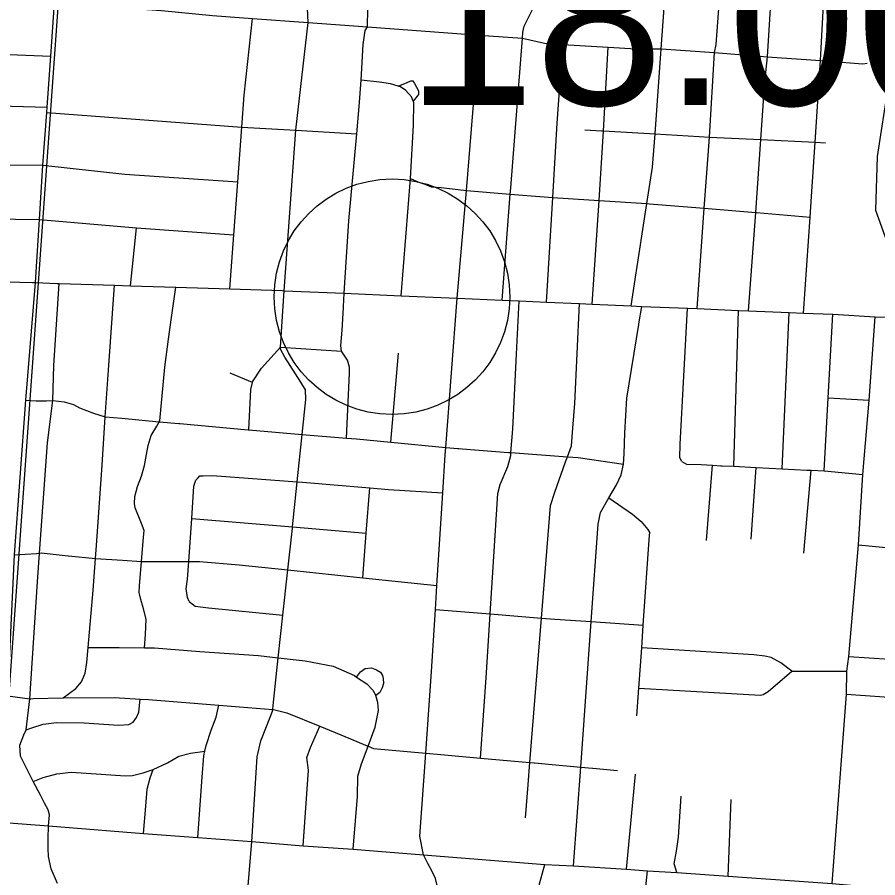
# Model space of a CAD drawing. Extents: x 1729596 to 1934326, y 644115 to 911751.
# Drawn here: x 1849392 to 1854870, y 709220 to 714700 of the extents above; entities that cross this region are included whole.
import ezdxf

# ---------------------------------------------------------------- set-up
doc = ezdxf.new("R2010")
doc.units = 0
for name, color, linetype in [('Default', 7, 'Continuous'), ('GM_X_City_Street', 7, 'Continuous'), ('GM_X_Corporation', 7, 'Continuous'), ('GM_X_Township', 7, 'Continuous'), ('GM_X_US_Route', 7, 'Continuous')]:
    doc.layers.add(name, color=color, linetype=linetype)

msp = doc.modelspace()

# ---------------------------------------------------------------- linework, layer by layer
at = {"layer": 'Default'}
msp.add_circle((1851777.7, 712919.8), 750, dxfattribs=at)
at = {"layer": 'GM_X_City_Street'}
for points in [[(1854397.5, 712816.2), (1854439.6, 713426.4), (1854448.7, 713558.4), (1854470.6, 713903.9), (1854505.9, 714423.8), (1854545.5, 715176.5), (1854545.9, 715183.2), (1854600.7, 715963.4), (1854624.2, 716297.5), (1854665.5, 716857.6), (1854690.2, 717191.5), (1854721.5, 717697.7), (1854731.6, 717859.9), (1854744.7, 718037.9), (1854774.3, 718437.9), (1854805.1, 718841.7)], [(1854170.2, 714482.9), (1854202.1, 714992.7), (1854214.5, 715194.6), (1854243.8, 715671), (1854265, 715979.3), (1854330.8, 716879), (1854393, 717715.1), (1854393.2, 717717.3), (1854422.4, 718065.1), (1854468.8, 718802)], [(1853332.2, 713071.1), (1853334.3, 713084.8), (1853400, 713513.1), (1853435.5, 713744), (1853452.5, 713956.5), (1853491.5, 714497.8), (1853536, 715109.9), (1853544.1, 715232.2), (1853563, 715520.3), (1853574.3, 715770.5), (1853591.1, 716144.9), (1853643.9, 716929.6), (1853715.5, 717742.9), (1853716.1, 717751), (1853725.4, 717874.9), (1853725.3, 718079.3), (1853718.7, 718282.6), (1853705.2, 718699.5)], [(1852193.4, 712911.2), (1852193.4, 712911.2), (1852252.4, 713595.8), (1852333.3, 714585.4), (1852360.7, 714976.3), (1852408.6, 715561.1), (1852441.8, 716135), (1852511.4, 717003.9), (1852568.1, 718454.4), (1852570.3, 718491.6)], [(1849507.9, 713009.7), (1849532.7, 713412.2), (1849554.7, 713757.9), (1849580.9, 714092.6), (1849583.4, 714126.3), (1849606.5, 714451.1), (1849629.4, 714790.6), (1849684.4, 715585.1), (1849713.6, 715954.1), (1849739, 716339.8), (1849872, 718140.7)], [(1851602.4, 714585.4), (1851606.3, 714616.1), (1851621.1, 714638.2), (1851623.6, 714752.5), (1851655.6, 714891.9), (1851708.2, 715048.7), (1851774.1, 715181.1), (1851859.7, 715303), (1851944, 715396.2), (1851996.2, 715457.4), (1852020.8, 715474.7), (1852033.7, 715508.4)], [(1853719.7, 712844), (1853765.7, 713483.4), (1853779.8, 713679.9), (1853798.2, 713936.7), (1853830.8, 714474.7), (1853840.4, 714526.1), (1853892.2, 715212.2)], [(1851088.5, 712924.8), (1851090.5, 712958.1), (1851164.9, 713981.5), (1851242.9, 714665.2), (1851236.2, 714851.9)], [(1849629.4, 714790.6), (1849965.5, 714766), (1850310.1, 714742), (1850634.9, 714711.2), (1850888.7, 714691.4), (1851242.9, 714665.2), (1851621.1, 714638.2), (1852333.3, 714585.4), (1852608.5, 714566), (1852749.1, 714534.8), (1852864.1, 714526.8), (1853153.9, 714509.4), (1853332.9, 714498.9), (1853491.5, 714497.8), (1853830.8, 714474.7), (1854168.1, 714448.2), (1854505.9, 714423.8), (1854775.7, 714403.2), (1854803.1, 714408)], [(1852478.6, 712898.3), (1852530, 713572.9), (1852533.1, 713613.7), (1852608.5, 714566), (1852611.1, 714604.8), (1852619.2, 714643.3), (1852687, 714777.9)], [(1845744.7, 714684.7), (1846444.4, 714645.9), (1846521.3, 714641.6), (1846914.5, 714615.1), (1847531.9, 714573.4), (1847665.7, 714564.4), (1848158, 714527.5), (1848628.2, 714492.4), (1848745.6, 714487.2), (1849020, 714475), (1849606.5, 714451.1)], [(1850745.4, 712969.4), (1850771.6, 713314.6), (1850797.2, 713651.9), (1850822.4, 713999.9), (1850837.2, 714204), (1850888.7, 714691.4)], [(1851468, 712850.4), (1851468.4, 712858.8), (1851473, 712941.8), (1851502.4, 713403), (1851553.5, 713956.7), (1851569.5, 714130.7), (1851580.4, 714298.9), (1851595, 714526.9), (1851602.4, 714585.4)], [(1852773.3, 713097.4), (1852800.7, 713552.8), (1852829.3, 714026.1), (1852864.1, 714526.8)], [(1853052.4, 712872.5), (1853095.7, 713533.3), (1853124.8, 713975.9), (1853153.9, 714509.4)], [(1854047.5, 712830.6), (1854092.6, 713456.7), (1854125.5, 713920.7), (1854151.7, 714288.6), (1854168.1, 714448.2), (1854170.2, 714482.9)], [(1851836.9, 712926.3), (1851894.5, 713672.3), (1851914.3, 714012.4), (1851916.5, 714156.7), (1851913.2, 714164.8), (1851901.5, 714193.3), (1851864.7, 714232.4), (1851831.4, 714257.4), (1851817.8, 714261.2), (1851767.9, 714275.3), (1851698.1, 714287.3), (1851580.4, 714298.9)], [(1851817.8, 714261.2), (1851874.2, 714284.2), (1851896.5, 714295.6), (1851910.5, 714295.2), (1851920, 714276.9), (1851946.7, 714232), (1851946, 714208), (1851913.2, 714164.8)], [(1848102.2, 714187.6), (1848130.9, 714186), (1848724.6, 714151.6), (1848750.4, 714150), (1849583.4, 714126.3)], [(1849580.9, 714092.6), (1850822.4, 713999.9), (1851164.9, 713981.5), (1851553.5, 713956.7)], [(1853006.1, 713982.9), (1853111.5, 713976.7), (1853111.7, 713976.7)], [(1853111.7, 713976.7), (1853124.8, 713975.9), (1853452.5, 713956.5), (1853733.3, 713939.9), (1853798.2, 713936.7), (1854125.5, 713920.7), (1854470.6, 713903.9), (1854536.7, 713900.6)], [(1848075.6, 713805.1), (1848077.3, 713805), (1848099.2, 713803.9), (1848707.9, 713773), (1848917.2, 713762.4), (1849554.7, 713757.9)], [(1849554.7, 713757.9), (1850076.2, 713700.8), (1850797.2, 713651.9)], [(1851894.5, 713672.3), (1851941.9, 713650.8), (1851987.5, 713637.5), (1852027, 713620.3), (1852090.9, 713616.5), (1852252.4, 713595.8), (1852530, 713572.9), (1852663.7, 713561.8), (1852800.7, 713552.8), (1853095.7, 713533.3), (1853400, 713513.1), (1853416.7, 713512), (1853765.7, 713483.4), (1854092.6, 713456.7), (1854097.5, 713456.3), (1854439.6, 713426.4)], [(1845676.7, 713547.6), (1846359.1, 713519.5), (1846840, 713499.7), (1846996.3, 713493.3), (1847457.3, 713472.8), (1847779.7, 713458.5), (1848072.2, 713449.1), (1848393.5, 713438.7), (1848705.3, 713424.7), (1848765.3, 713422), (1849532.7, 713412.2)], [(1849532.7, 713412.2), (1850150.3, 713357.9), (1850771.6, 713314.6)], [(1850113.5, 712990), (1850150.3, 713357.9)], [(1852760.5, 712885.6), (1852773.2, 713095.9), (1852773.3, 713097.4)], [(1853300, 712861.3), (1853332.2, 713071.1)], [(1849565.6, 709695.1), (1849539.4, 709745.7), (1849492.7, 709832.5), (1849413.6, 709994.3), (1849408.2, 710063.8), (1849434.5, 710129.9), (1849449.7, 710161.9), (1849472.9, 710360.4), (1849521.6, 711103.6), (1849534.6, 711287.6), (1849584.4, 711989.1), (1849619.4, 712258.2), (1849624, 712482), (1849658.3, 713004.8)], [(1849685.2, 710366.4), (1849765, 710426.1), (1849800.2, 710467.1), (1849823.9, 710522.6), (1849835.8, 710590.4), (1849844, 710686.5), (1849875.2, 711052.4), (1849889.5, 711252.4), (1849895.5, 711336.5), (1849932.3, 711846.6), (1849952.4, 712154.2), (1849971.9, 712452.9), (1850011.7, 712993.3)], [(1850202.9, 710684.9), (1850209.3, 710770.1), (1850212, 710866.2), (1850194.2, 710940.9), (1850177.7, 710991.5), (1850169, 711035.9), (1850170.2, 711079.9), (1850183.5, 711234.9), (1850194.5, 711363.9), (1850200.5, 711431.9), (1850183.7, 711476.5), (1850142.6, 711575.9), (1850139.4, 711604.1), (1850140.7, 711648.2), (1850158.5, 711711.8), (1850182.5, 711777.3), (1850202.4, 711844.8), (1850214.5, 711914.7), (1850226.2, 711972.5), (1850244, 712036.1), (1850279.7, 712095.2), (1850296, 712123.9), (1850298.7, 712128.7), (1850330.6, 712470.6), (1850355.9, 712650.3), (1850373.9, 712788.1), (1850401.5, 712980.6)], [(1850885.8, 709450.4), (1850919.1, 709989.8), (1850942.1, 710091.3), (1850978.7, 710182.5), (1851017.6, 710281.6), (1851018.5, 710291.9), (1851020.6, 710317.6), (1851053.7, 710621.2), (1851083.3, 710893.2), (1851114.4, 711179.9), (1851143.5, 711446.8), (1851144.2, 711454.2), (1851174.4, 711742.1), (1851205.9, 712043.4), (1851229.3, 712266.2), (1851227, 712326.4), (1851196.4, 712375.4), (1851095, 712534.7), (1851068.4, 712585.6), (1851068.4, 712598), (1851088.5, 712924.8)], [(1851978.4, 709365.6), (1851954.5, 709485.4), (1851992.5, 710012.7), (1852030, 710533), (1852054.4, 710927.6), (1852064, 711081.8), (1852100.6, 711672.2), (1852115.6, 711913.3), (1852119.3, 711960.7), (1852193.4, 712911.2)], [(1852341.6, 709981.7), (1852379.5, 710524.9), (1852402.8, 710899.9), (1852417.1, 711131.3), (1852450.7, 711667.6), (1852466.3, 711725.3), (1852515.7, 711838.1), (1852533.8, 711909.8), (1852535.1, 711927.5), (1852546.6, 712075.8), (1852567.2, 712512.2), (1852586.4, 712893.5)], [(1851488.4, 712019.7), (1851506.3, 712432.6), (1851507.4, 712470.7), (1851494.7, 712515.1), (1851456.3, 712572.4), (1851451.3, 712608.6), (1851460.2, 712706.6), (1851468, 712850.4)], [(1852643.9, 709812.1), (1852644.1, 709814.3), (1852655.3, 709954), (1852729.7, 710873.9), (1852776.8, 711457.7), (1852786.6, 711589.7), (1852813.1, 711675.2), (1852882.7, 711867.6), (1852894.6, 711900.5), (1852919.8, 711970.8), (1852929, 712082.8), (1852941.6, 712240.8), (1852970.2, 712876.2)], [(1853349.7, 712747.3), (1853367.8, 712858.5)], [(1853623.3, 711870.3), (1853610, 711894.7), (1853612.5, 711980.8), (1853657.9, 712846.6)], [(1853952.6, 711840.1), (1853983.8, 712833.2)], [(1854260.3, 711824.4), (1854305.4, 712820)], [(1854528.1, 711810.7), (1854553.7, 712276.8), (1854583.2, 712808.5)], [(1854580.4, 709183.9), (1854670.2, 710388.9), (1854672.2, 710535.3), (1854685.3, 710628.3), (1854748, 711339.3), (1854773.9, 711788.5), (1854814.6, 712261.2), (1854853, 712792.4)], [(1852932.4, 709296.4), (1852979.7, 709924.9), (1853045.4, 710851.5), (1853089.4, 711470.7), (1853105.6, 711546.4), (1853157.3, 711640.3), (1853206.7, 711721.9), (1853236.6, 711785.2), (1853250.7, 711853.1), (1853256.5, 711919), (1853260.4, 712053.2), (1853272.7, 712273.3), (1853349.1, 712743.8), (1853349.7, 712747.3)], [(1850865.9, 712072), (1850878.9, 712328.5), (1850889.5, 712374.8), (1850890.3, 712378.2), (1850946.9, 712464.8), (1851068.4, 712598)], [(1851068.4, 712598), (1851456.3, 712572.4)], [(1851769.6, 711993.8), (1851818.1, 712559.9)], [(1850889.5, 712374.8), (1850747.8, 712432.5)], [(1849445.8, 712262.3), (1849513.1, 712257.2), (1849578.9, 712257.2), (1849619.4, 712258.2), (1849690.3, 712251.1), (1849751.1, 712233.9), (1849788.6, 712212.6), (1849877.3, 712179.2), (1849952.4, 712154.2), (1850057.1, 712145.7), (1850296, 712123.9), (1850419.6, 712112.6)], [(1854553.7, 712276.8), (1854814.6, 712261.2)], [(1850419.6, 712112.6), (1850427.9, 712111.9), (1850861.4, 712072.4), (1850865.9, 712072), (1851205.9, 712043.4), (1851488.4, 712019.7), (1851552.2, 712014.3), (1851769.6, 711993.8), (1852119.3, 711960.7), (1852197.7, 711953.3)], [(1852197.7, 711953.3), (1852203.9, 711952.7), (1852224.7, 711950.8), (1852518.2, 711928.8), (1852519.3, 711928.7)], [(1852519.3, 711928.7), (1852535.1, 711927.5), (1852894.6, 711900.5), (1852963.6, 711895.4), (1853250.7, 711853.1)], [(1853623.3, 711870.3), (1853652.8, 711853.4), (1853744.8, 711850.7), (1853817, 711847), (1853871.7, 711844.2)], [(1853778.8, 711368.6), (1853817, 711847)], [(1853871.7, 711844.2), (1853878.6, 711843.9), (1853952.6, 711840.1), (1854096.5, 711832.8), (1854260.3, 711824.4), (1854418.7, 711816.3)], [(1854063.3, 711376.4), (1854096.5, 711832.8)], [(1854398.9, 711286.5), (1854446.2, 711814.9)], [(1854418.7, 711816.3), (1854446.2, 711814.9), (1854528.1, 711810.7), (1854773.9, 711788.5)], [(1850485.5, 710978.6), (1850476.3, 711004.9), (1850467.8, 711059.3), (1850475.6, 711121.2), (1850483.4, 711233.6), (1850502.5, 711507.2), (1850516.8, 711713.5), (1850529.9, 711751.2), (1850542.3, 711764.8), (1850554.7, 711778.5)], [(1850554.7, 711778.5), (1850574.8, 711779.9), (1850634.9, 711782.2), (1851174.4, 711742.1), (1851208, 711739.6), (1851636.9, 711702.1), (1851755, 711691.7), (1852100.6, 711672.2)], [(1851591.4, 711130.6), (1851614.1, 711415.3), (1851636.9, 711702.1)], [(1853157.3, 711640.3), (1853309.4, 711534.9), (1853364.1, 711488.8), (1853406.6, 711437.5), (1853418, 711417.1)], [(1850502.5, 711507.2), (1851144.2, 711454.2), (1851614.1, 711415.3)], [(1853336.2, 710250.7), (1853348.6, 710426.6), (1853366.9, 710684.7), (1853377.1, 710829), (1853417.6, 711401.1), (1853418, 711417.1)], [(1854748, 711339.3), (1855293.4, 711286.8), (1855988.1, 711226.6)], [(1849375.5, 711275.9), (1849513.8, 711285.4), (1849534.6, 711287.6), (1849543.9, 711288.5), (1849716.5, 711270.5), (1849718.6, 711270.3)], [(1849718.6, 711270.3), (1849889.5, 711252.4), (1850061.5, 711242.2), (1850061.9, 711242.2)], [(1850061.9, 711242.2), (1850183.5, 711234.9), (1850216.7, 711233), (1850466.9, 711233.7), (1850483.4, 711233.6), (1850552.9, 711233.3), (1850804.5, 711212), (1851114.4, 711179.9), (1851591.4, 711130.6), (1852064, 711081.8)], [(1850485.5, 710978.6), (1850524.7, 710949.4), (1850610.4, 710938.9), (1851083.3, 710893.2)], [(1852054.4, 710927.6), (1852402.8, 710899.9), (1852729.7, 710873.9), (1852813.7, 710867.2), (1853045.4, 710851.5), (1853377.1, 710829)], [(1849844, 710686.5), (1850040.8, 710686.7), (1850202.9, 710684.9), (1850266.8, 710684.2), (1850554.3, 710661.9), (1850927.8, 710635), (1851053.7, 710621.2), (1851225, 710602.4), (1851402.1, 710567.2), (1851538.5, 710507.1), (1851552.4, 710497.8), (1851617, 710454.7), (1851655.9, 710415.5), (1851674.9, 710380.9)], [(1854323, 710534.9), (1854252.5, 710589.1), (1854191.5, 710622.9), (1854151.7, 710630.1), (1854079.9, 710640.2), (1853366.9, 710684.7)], [(1854685.3, 710628.3), (1855203.3, 710595.7), (1855243.3, 710594.6), (1855281.7, 710607.5), (1855419.6, 710671.7), (1855492.2, 710689.6), (1855666.1, 710682.6), (1856119.5, 710651.5), (1856183, 710631.6)], [(1851552.4, 710497.8), (1851577.2, 710532), (1851607.8, 710553.2), (1851648, 710556.1), (1851679.7, 710545.1), (1851705.2, 710528.4), (1851716.6, 710508), (1851722.1, 710489.8), (1851723.2, 710457.7), (1851714.3, 710429.8), (1851699.5, 710400.2), (1851674.9, 710380.9)], [(1853348.6, 710426.6), (1854123.5, 710382.8), (1854140.5, 710387.2), (1854171.8, 710405.6), (1854323, 710534.9)], [(1854323, 710534.9), (1854672.2, 710535.3)], [(1849332.5, 710378.2), (1849472.9, 710360.4), (1849478.3, 710360.5), (1849492.8, 710360.9)], [(1851530.3, 709402.5), (1851557.8, 709737.9), (1851559.9, 709867), (1851584.3, 709946.4), (1851625.6, 710057.1), (1851671, 710178.5), (1851692.2, 710286.1), (1851687.6, 710336.4), (1851674.9, 710380.9)], [(1854670.2, 710388.9), (1855060.4, 710361.3), (1855266.2, 710349.3), (1855310.3, 710352.1), (1855402.7, 710361.4), (1855474.6, 710357.3), (1856157.7, 710314.9), (1856439.4, 710297.4)], [(1849449.7, 710161.9), (1849485.6, 710175.5), (1849556.3, 710197.6), (1849642.7, 710209.1), (1849818.7, 710206), (1850036.4, 710191.7), (1850102.6, 710195.8), (1850131, 710211), (1850151.9, 710240.5), (1850166.9, 710274.1), (1850175.4, 710358)], [(1849492.8, 710360.9), (1849681.2, 710366.4), (1849685.2, 710366.4), (1850011.5, 710368.8), (1850175.4, 710358), (1850227.2, 710354.6), (1850674.7, 710318.4), (1850806.2, 710307.8), (1851018.5, 710291.9), (1851023.9, 710291.4), (1851107.4, 710271), (1851317.6, 710184.9), (1851512.8, 710104.9), (1851609.7, 710064), (1851625.6, 710057.1), (1851659.1, 710042.5), (1851992.5, 710012.7), (1852088.2, 710004.1), (1852341.6, 709981.7), (1852655.3, 709954), (1852683.6, 709951.5)], [(1850540.8, 709476.8), (1850569.2, 709861.5), (1850579, 709995.6), (1850586.3, 710026.1), (1850595, 710063.2), (1850625.9, 710160.6), (1850658.2, 710241.9), (1850674.7, 710318.4)], [(1851211.7, 709424.1), (1851245.2, 709904.4), (1851235.2, 709986.6), (1851259.1, 710050.1), (1851317.6, 710184.9)], [(1850195.8, 709501.9), (1850210.2, 709675.6), (1850218.6, 709784.6), (1850239, 709856.5), (1850258.1, 709910.4), (1850347.6, 709952.1), (1850420.9, 709994.1), (1850495.5, 710014), (1850586.3, 710026.1)], [(1852683.6, 709951.5), (1852683.9, 709951.5), (1852864.7, 709935.5), (1852979.7, 709924.9), (1853054.9, 709918)], [(1849492.7, 709832.5), (1849557.4, 709858.9), (1849643.6, 709881.7), (1849734.7, 709892.4), (1849926.3, 709879.3), (1850078.5, 709868.5), (1850125.2, 709870.9), (1850194.6, 709887.7), (1850258.1, 709910.4)], [(1853054.9, 709918), (1853055.3, 709918), (1853214, 709903.4)], [(1853269.5, 709275.8), (1853327.4, 709880)], [(1845936.6, 709817.9), (1846357.4, 709791.2), (1846514, 709781.1), (1846750.7, 709764.1), (1847084, 709737.6), (1847415.2, 709711), (1847750.7, 709686.6), (1848078.7, 709663.2), (1848417.4, 709637.8), (1848770.8, 709611.2), (1849090.4, 709586.8), (1849282.1, 709573.4), (1849592, 709549.7), (1850195.8, 709501.9), (1850540.8, 709476.8), (1850885.8, 709450.4), (1851211.7, 709424.1), (1851530.3, 709402.5), (1851688.3, 709389.5)], [(1852626.9, 709601.6), (1852643.9, 709812.1)], [(1853590.5, 709253), (1853573, 709309.6), (1853589.3, 709389.3), (1853602, 709479.2), (1853617.5, 709739.3)], [(1853918.2, 709230.1), (1853937.1, 709718.1)], [(1849648.4, 709184.5), (1849608.9, 709277.9), (1849591.5, 709355.8), (1849587.9, 709405.5), (1849587.9, 709470.8), (1849592, 709549.7), (1849596.9, 709619.9), (1849587.9, 709652.3), (1849565.6, 709695.1)], [(1848750.2, 708041.5), (1848951.1, 708024.5), (1849150.4, 708024.1), (1849368.5, 708051.8), (1849595.7, 708091), (1849996.5, 708220.1), (1850230.5, 708348.6), (1850359.3, 708419.3), (1850620, 708592.8), (1850766.3, 708704.6), (1850816.6, 708776.6), (1850838.9, 708850.6), (1850854.7, 709092.2), (1850885.8, 709450.4)], [(1851688.3, 709389.5), (1851978.4, 709365.6), (1852751.3, 709305.2), (1852932.4, 709296.4), (1853269.5, 709275.8), (1853404.2, 709263.3), (1853590.5, 709253), (1853918.2, 709230.1), (1854580.4, 709183.9), (1855127.7, 709134.2), (1855706.4, 709089.5), (1855852.6, 709077.8)], [(1852017.1, 705819.2), (1851997, 705944.2), (1851982.7, 706032.6), (1851936, 706133.1), (1851943.2, 706235.3), (1851943.6, 706238.8), (1851979.8, 706666.1), (1852053.4, 707535.5), (1852091.7, 707987.9), (1852074.6, 708060.3), (1851996.2, 708195.6), (1851983.2, 708272), (1852057.9, 709004.9), (1852071.1, 709146.3), (1852054.9, 709215.4), (1852029.9, 709268.4), (1852006.3, 709311.1), (1851978.4, 709365.6)], [(1852605.1, 706727.5), (1852484.8, 706961.3), (1852449.1, 707075.8), (1852441.2, 707148), (1852465.9, 707402.6), (1852474.5, 707513.3), (1852501.1, 707854.5), (1852515.7, 708042.2), (1852539.9, 708130.4), (1852600.3, 708244.5), (1852627.1, 708305.7), (1852640.6, 708336.6), (1852659, 708442.8), (1852671.3, 708573.2), (1852679.3, 708675.6), (1852705.3, 709010), (1852708.6, 709052.4), (1852717, 709182.4), (1852751.3, 709305.2)], [(1853242.8, 707543.9), (1853289.7, 708103.8), (1853320.5, 708471.8), (1853404.2, 709263.3)]]:
    msp.add_lwpolyline(points, dxfattribs=at)
at = {"layer": 'GM_X_Corporation'}
for points in [[(1864915.5, 723683.9), (1853770.3, 722829.2), (1853192.5, 722137.1), (1852817.2, 721294.9), (1852704.2, 719841.4), (1855309, 719645.8), (1854937, 714267.1), (1854865.2, 713812.6), (1854855, 713471.6), (1854981.1, 713123.1), (1855052.8, 712757.1), (1854973.5, 711528.2), (1864434.9, 710746.1)], [(1844352.2, 709935.5), (1845930.3, 709838.2), (1846777, 709789.4), (1848418.5, 709655.1), (1849282.9, 709586.9), (1850045.4, 720270.2)]]:
    msp.add_lwpolyline(points, dxfattribs=at)
at = {"layer": 'GM_X_Township'}
msp.add_lwpolyline([(1849000.2, 705759.8), (1849026.5, 706155.5), (1849070.8, 706824), (1849126.7, 707666.7), (1849150.4, 708024.1), (1849175.6, 708403.1), (1849183.1, 708516.2), (1849282.1, 709573.4), (1849282.9, 709586.9), (1849332.5, 710378.2), (1849375.5, 711275.9), (1849445.8, 712262.3), (1849507.9, 713009.7), (1849532.7, 713412.2), (1849554.7, 713757.9), (1849580.9, 714092.6), (1849583.4, 714126.3), (1849606.6, 714451.1), (1849629.4, 714790.6)], dxfattribs=at)
at = {"layer": 'GM_X_US_Route'}
for points in [[(1845652.6, 713154.3), (1846221.6, 713133.5), (1846329.5, 713129.5), (1846836.5, 713121.5), (1846976.1, 713105.9), (1846985.2, 713105.5), (1847326.9, 713090.9), (1847431.1, 713086.5), (1847654.9, 713076.9), (1847992.7, 713062.4), (1848042.5, 713060.3), (1848343.6, 713047.4), (1848348.2, 713047.3), (1848672.3, 713036.8), (1848998, 713026.2), (1849325.9, 713015.6), (1849490.9, 713010.2)], [(1849490.9, 713010.2), (1849507.9, 713009.7), (1849645.2, 713005.2), (1849658.3, 713004.8), (1850011.7, 712993.3), (1850113.5, 712990), (1850401.5, 712980.6), (1850745.4, 712969.4), (1851078.8, 712958.6), (1851090.5, 712958.1), (1851473, 712941.8), (1851836.9, 712926.3), (1852193.4, 712911.2), (1852478.6, 712898.3), (1852586.4, 712893.5), (1852760.5, 712885.6), (1852970.2, 712876.2), (1853052.4, 712872.5), (1853300, 712861.3), (1853367.8, 712858.5), (1853657.9, 712846.6), (1853719.7, 712844), (1853983.8, 712833.2), (1854047.5, 712830.6), (1854305.4, 712820), (1854397.5, 712816.2), (1854583.2, 712808.5), (1854853, 712792.4), (1855085.5, 712786.8)]]:
    msp.add_lwpolyline(points, dxfattribs=at)

# ---------------------------------------------------------------- texts
at = {"layer": 'Default'}
msp.add_text('18.00', height=1100, dxfattribs=at).set_placement((1851869.7, 714139.9))

doc.saveas('drawing.dxf')
